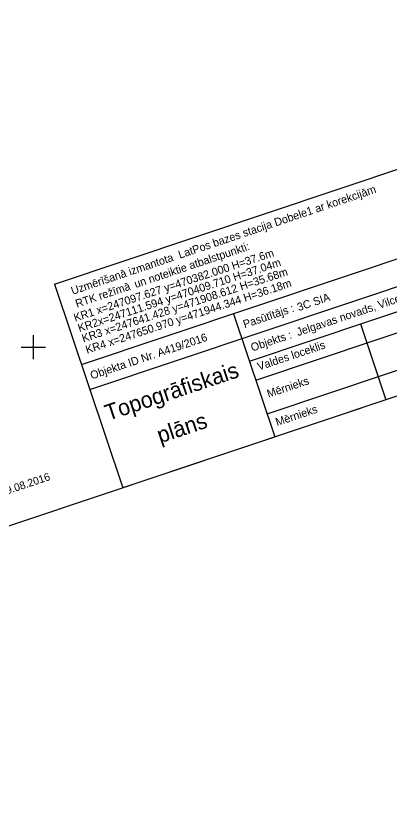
# Model space of a CAD drawing. Extents: x 469981 to 472086, y 246785 to 247785.
# Drawn here: x 470997.9 to 471044.5, y 247040.9 to 247141.4 of the extents above; entities that cross this region are included whole.
import ezdxf

# ---------------------------------------------------------------- set-up
doc = ezdxf.new("R2010")
doc.units = 0
doc.layers.add('GEOD_ELEM_####_####_#', color=7, linetype='Continuous')
doc.layers.add('RAMI_PLAN_####_TKST_#', color=7, linetype='Continuous')

msp = doc.modelspace()

# ---------------------------------------------------------------- linework, layer by layer
at = {"layer": 'GEOD_ELEM_####_####_#'}
for p, q in [((471000, 247101.5), (471000, 247100)), ((470998.5, 247100), (471000, 247100)), ((471000, 247100), (471000, 247098.5)), ((471000, 247100), (471001.5, 247100))]:
    msp.add_line(p, q, dxfattribs=at)
at = {"layer": 'RAMI_PLAN_####_TKST_#'}
for p, q in [((471002.65, 247107.87), (471090.36, 247137.27)), ((471098.89, 247111.82), (471011.18, 247082.42)), ((471002.65, 247107.87), (471011.18, 247082.42)), ((471024.99, 247104.18), (471030.15, 247088.78)), ((471025.39, 247103), (471025.39, 247103)), ((471040.81, 247102.9), (471043.99, 247093.42)), ((471030.15, 247088.78), (471030.15, 247088.78))]:
    msp.add_line(p, q, dxfattribs=at)
msp.add_lwpolyline([(471098.89, 247111.82), (470587.83, 246940.52), (470494.08, 247220.22), (471005.13, 247391.53)], close=True, dxfattribs=at)
for points in [[(471006.02, 247097.82), (471006.02, 247097.82), (471006.02, 247097.82), (471070.02, 247119.27)], [(471007.06, 247094.72), (471071.06, 247116.17)], [(471026.98, 247098.26), (471072.01, 247113.36)], [(471027.77, 247095.89), (471072.8, 247110.99)], [(471029.19, 247091.67), (471074.22, 247106.77)]]:
    msp.add_lwpolyline(points, dxfattribs=at)

# ---------------------------------------------------------------- texts
for s, height, rotation, p in [('Uzmērīšanā izmantota  LatPos bazes stacija Dobele1 ar korekcijām ', 1, 18.6261, (471004.9, 247106.53)), ('Jelgavas novads, Vilces pagasts, ceļš Nr.34 "Kalnrozes- Valdekas"', 1, 18.5312, (471033.04, 247101.37)), ('un noteiktie atbalstpunkti:', 1, 18.6261, (471012.79, 247107.38)), ('KR1 x=247097.627 y=470382.000 H=37.6m', 1, 18.22, (471005.23, 247103.17)), ('KR2x=247111.594 y=470409.710 H=37.04m', 1, 18.22, (471005.75, 247101.87)), ('KR3 x=247641.428 y=471908.612 H=35.68m', 1, 18.22, (471006.25, 247100.59)), ('RTK režīmā  ', 1, 18.6261, (471005.45, 247104.92)), ('KR4 x=247650.970 y=471944.344 H=36.18m', 1, 18.22, (471006.71, 247099.17)), ('3C SIA', 1, 18.5312, (471033.12, 247104.49)), ('Pasūtītājs :', 1, 18.5312, (471026.37, 247102.36)), ('Objekts :', 1, 18.5312, (471027.33, 247099.45)), ('Objekta ID Nr. A419/2016', 1, 18.5312, (471007.29, 247095.96)), ('Valdes loceklis', 1, 18.5312, (471028.15, 247097.07)), ('Topogrāfiskais', 2, 18.5312, (471009.33, 247090.78)), ('Mērnieks', 1, 18.5312, (471029.35, 247093.67)), ('Mērnieks', 1, 18.5312, (471030.42, 247090.13)), ('plāns', 2, 18.5312, (471015.83, 247087.97)), ('informācija 300844.edoc, 300880.edoc 09.08.2016', 0.9623, 18.5312, (470974.71, 247074.21))]:
    msp.add_text(s, height=height, rotation=rotation, dxfattribs=at).set_placement(p)

doc.saveas('drawing.dxf')
